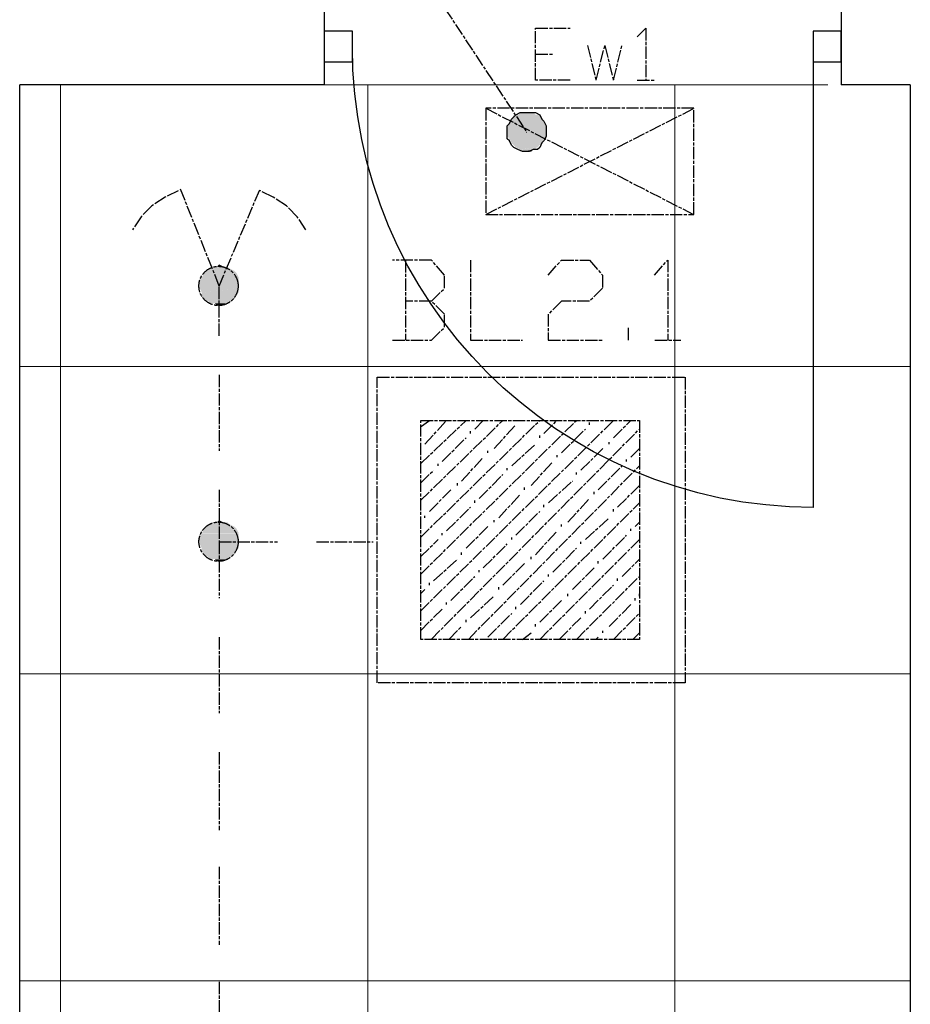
# Model space of a CAD drawing. Header units: millimetres. Extents: x -523 to 1404227, y -783705 to 1038705.
# Tile 449 of 508: x 893093 to 894833, y 221539 to 223463. Entities that reach past the tile are written whole.
import ezdxf

# ---------------------------------------------------------------- set-up
doc = ezdxf.new("R2010")
doc.units = ezdxf.units.MM
doc.linetypes.add('ACAD_ISO08W100', pattern=[36, 24, -3, 6, -3])
doc.layers.add('!!ELEKTRYKA', color=7, linetype='Continuous')

msp = doc.modelspace()

# ---------------------------------------------------------------- linework, layer by layer
at = {"layer": '!!ELEKTRYKA', "color": 252}
for p, q in [((893687.7, 223485.06), (893687.7, 223335.06)), ((894697.7, 223485.06), (894697.7, 223335.06)), ((893742.7, 223440.06), (893687.7, 223440.06)), ((893687.7, 223440.06), (893687.7, 223380.06)), ((893742.7, 223380.06), (893742.7, 223440.06)), ((894697.7, 223440.06), (894642.7, 223440.06)), ((894642.7, 223440.06), (894642.7, 223380.06)), ((894697.7, 223380.06), (894697.7, 223440.06)), ((893687.7, 223380.06), (893742.7, 223380.06)), ((894642.7, 223380.06), (894697.7, 223380.06)), ((893687.7, 223335.06), (893092.7, 223335.06)), ((893092.7, 223090.06), (893092.7, 223335.06)), ((894832.7, 223335.06), (894697.7, 223335.06)), ((894832.7, 223335.06), (894832.7, 217170.06)), ((893092.7, 221420.06), (893092.7, 223090.06))]:
    msp.add_line(p, q, dxfattribs=at)
at = {"layer": '!!ELEKTRYKA', "color": 252, "extrusion": (0, 0, -1)}
msp.add_line((894642.7, 223410.06), (894642.7, 222510.06), dxfattribs=at)
at = {"layer": '!!ELEKTRYKA', "color": 252, "lineweight": 15, "ltscale": 15}
for p, q in [((893172.7, 223335.06), (893172.7, 217385.06)), ((893687.7, 223335.06), (894671.59, 223335.06)), ((893772.7, 223335.06), (893772.7, 217385.06)), ((894372.7, 223335.06), (894372.7, 217385.06)), ((893092.7, 222785.06), (894832.7, 222785.06)), ((893092.7, 222185.06), (894832.7, 222185.06)), ((893092.7, 221585.06), (894832.7, 221585.06))]:
    msp.add_line(p, q, dxfattribs=at)
at = {"layer": '!!ELEKTRYKA', "color": 1, "linetype": 'ACAD_ISO08W100', "lineweight": -3}
for points in [[(893884.53, 223543.51), (894083.23, 223242.89)], [(894168.02, 223344.47), (894100.52, 223344.47), (894100.52, 223446.13), (894168.02, 223446.13)], [(894299.25, 223429.2), (894315.92, 223446.15), (894315.92, 223344.53)], [(894201.96, 223412.23), (894218.64, 223344.52), (894236.02, 223412.23), (894252.71, 223344.52), (894269.39, 223412.23)], [(894100.52, 223395.26), (894134.61, 223395.26)], [(894299.25, 223344.53), (894333.29, 223344.53)], [(894003.22, 223081.99), (894409.94, 223081.99), (894409.94, 223289.46), (894003.22, 223289.46), (894003.22, 223081.99), (894409.94, 223289.46)], [(894003.22, 223289.46), (894409.94, 223081.99)]]:
    msp.add_lwpolyline(points, dxfattribs=at)
msp.add_lwpolyline([(894108.67, 223213.26), (894104.49, 223209.02), (894096.14, 223209.02), (894087.78, 223204.84), (894079.43, 223204.84), (894075.25, 223204.84), (894066.2, 223209.02), (894057.85, 223213.26), (894053.67, 223217.51), (894049.49, 223226), (894045.31, 223230.18), (894045.31, 223238.67), (894045.31, 223247.17), (894045.31, 223255.59), (894049.49, 223259.84), (894053.67, 223268.33), (894057.85, 223272.58), (894062.02, 223276.76), (894070.38, 223281), (894079.43, 223281), (894087.78, 223281), (894091.96, 223281), (894100.31, 223281), (894108.67, 223276.76), (894112.84, 223268.33), (894117.02, 223264.08), (894121.2, 223255.59), (894121.2, 223247.17), (894121.2, 223242.92), (894121.2, 223234.43), (894117.02, 223226), (894112.84, 223221.76)], close=True, dxfattribs=at)
at = {"layer": '!!ELEKTRYKA', "color": 5, "linetype": 'ACAD_ISO08W100', "lineweight": -3}
for points in [[(893402.16, 223128.55), (893376.93, 223115.87), (893351.01, 223098.91), (893329.99, 223077.75), (893313.17, 223052.39)], [(893482.64, 222942.33), (893406.33, 223132.83)], [(893482.23, 222844.96), (893482.23, 222942.35), (893562.69, 223132.86)], [(893651.76, 223052.34), (893634.98, 223077.79), (893614.01, 223098.91), (893588.14, 223115.9), (893562.97, 223128.55)], [(893897.08, 222912.71), (893922.89, 222938.1), (893922.89, 222963.49), (893897.08, 222993.14), (893821.05, 222993.14)], [(893846.58, 222993.11), (893846.58, 222836.47)], [(893973.55, 222993.14), (893973.55, 222836.47), (894075.26, 222836.47)], [(894125.36, 222963.54), (894151.1, 222993.17), (894206.06, 222993.17), (894231.11, 222963.54), (894231.11, 222938.14), (894206.06, 222912.75), (894151.1, 222912.75), (894125.36, 222887.36), (894125.36, 222836.57), (894231.11, 222836.57)], [(894333.07, 222963.53), (894358.76, 222993.18), (894358.76, 222836.52)], [(893821.05, 222836.47), (893897.08, 222836.47), (893922.89, 222861.86), (893922.89, 222887.32), (893897.08, 222912.71), (893846.16, 222912.71)], [(894282, 222836.57), (894282, 222861.93)], [(894333.63, 222836.44), (894384.52, 222836.44)], [(893482.23, 222768.77), (893482.23, 222620.59)], [(893875.69, 222667.13), (893893.23, 222679.85)], [(893875.69, 222595.2), (893964.87, 222679.85)], [(893875.69, 222523.2), (894036.51, 222679.85)], [(893875.69, 222451.27), (894108.88, 222679.85)], [(893875.69, 222379.26), (894180.52, 222679.85)], [(893875.69, 222307.33), (894252.89, 222679.85)], [(893884.46, 222633.29), (893926.86, 222679.85)], [(893981.69, 222662.97), (893998.5, 222679.85)], [(894116.92, 222654.49), (894142.51, 222679.85)], [(894252.89, 222646.01), (894286.52, 222679.85)], [(893896.89, 222252.29), (894303.33, 222662.97)], [(893973.65, 222654.49), (893973.65, 222658.73)], [(894019.7, 222624.81), (894062.1, 222671.37)], [(894151.28, 222616.33), (894198.07, 222662.97)], [(894206.11, 222671.37), (894206.11, 222675.61)], [(893918.09, 222599.44), (893964.87, 222646.01)], [(894108.88, 222646.01), (894108.88, 222650.25)], [(894007.27, 222616.33), (894007.27, 222620.57)], [(894054.06, 222590.96), (894100.11, 222633.29)], [(894189.29, 222582.48), (894231.69, 222624.81)], [(894244.12, 222633.29), (894244.12, 222637.53)], [(894286.52, 222607.92), (894303.33, 222624.81)], [(893956.1, 222561.36), (893998.5, 222607.92)], [(894142.51, 222607.92), (894142.51, 222612.16)], [(894278.48, 222599.44), (894278.48, 222603.68)], [(893875.69, 222557.12), (893901.28, 222582.48)], [(893910.05, 222590.96), (893910.05, 222595.2)], [(893969.26, 222252.29), (894303.33, 222590.96)], [(894045.28, 222582.48), (894045.28, 222586.72)], [(894092.07, 222552.88), (894134.47, 222599.44)], [(894222.92, 222544.4), (894269.7, 222590.96)], [(893990.46, 222527.44), (894036.51, 222574)], [(894125.7, 222518.96), (894172.48, 222561.36)], [(894180.52, 222574), (894180.52, 222578.24)], [(893482.23, 222544.4), (893482.23, 222442.81), (893596.27, 222442.81)], [(893893.23, 222502.07), (893934.9, 222544.4)], [(893948.06, 222552.88), (893948.06, 222557.12)], [(894078.91, 222544.4), (894078.91, 222548.64)], [(894260.93, 222510.55), (894303.33, 222552.88)], [(893981.69, 222518.96), (893981.69, 222523.2)], [(894028.47, 222489.35), (894070.87, 222535.92)], [(894163.71, 222480.87), (894206.11, 222527.44)], [(894214.88, 222535.92), (894214.88, 222540.16)], [(893926.86, 222463.99), (893973.65, 222510.55)], [(894036.51, 222252.29), (894303.33, 222518.96)], [(894116.92, 222510.55), (894116.92, 222514.79)], [(894252.89, 222502.07), (894252.89, 222506.31)], [(893884.46, 222489.35), (893884.46, 222493.59)], [(894019.7, 222480.87), (894019.7, 222485.11)], [(894062.1, 222455.51), (894108.88, 222502.07)], [(894198.07, 222447.03), (894244.12, 222489.35)], [(893964.87, 222430.07), (894007.27, 222472.39)], [(894151.28, 222472.39), (894151.28, 222476.63)], [(894286.52, 222463.99), (894286.52, 222468.23)], [(894295.29, 222472.39), (894303.33, 222480.87)], [(893875.69, 222413.18), (893910.05, 222447.03)], [(893918.09, 222455.51), (893918.09, 222459.75)], [(894054.06, 222447.03), (894054.06, 222451.27)], [(894100.11, 222417.42), (894142.51, 222463.99)], [(894108.88, 222252.29), (894303.33, 222447.03)], [(894231.69, 222408.94), (894278.48, 222455.51)], [(893482.23, 222442.81), (893482.23, 222332.76)], [(893672.69, 222442.8), (893783.04, 222442.8)], [(893998.5, 222391.98), (894045.28, 222438.55)], [(894134.47, 222383.5), (894180.52, 222430.07)], [(894189.29, 222438.55), (894189.29, 222442.79)], [(893901.28, 222366.62), (893948.06, 222408.94)], [(893956.1, 222417.42), (893956.1, 222421.66)], [(894092.07, 222408.94), (894092.07, 222413.18)], [(894269.7, 222375.02), (894303.33, 222408.94)], [(894036.51, 222358.14), (894078.91, 222400.46)], [(894172.48, 222349.66), (894214.88, 222391.98)], [(894222.92, 222400.46), (894222.92, 222404.7)], [(893934.9, 222328.46), (893981.69, 222375.02)], [(893990.46, 222383.5), (893990.46, 222387.74)], [(894125.7, 222375.02), (894125.7, 222379.26)], [(894180.52, 222252.29), (894303.33, 222375.02)], [(894260.93, 222366.62), (894260.93, 222370.86)], [(893875.69, 222341.18), (893884.46, 222349.66)], [(893893.23, 222358.14), (893893.23, 222362.38)], [(894028.47, 222349.66), (894028.47, 222353.9)], [(894070.87, 222320.05), (894116.92, 222366.62)], [(894206.11, 222311.57), (894252.89, 222358.14)], [(893973.65, 222294.61), (894019.7, 222336.94)], [(894163.71, 222336.94), (894163.71, 222341.18)], [(894295.29, 222328.46), (894295.29, 222332.7)], [(894303.33, 222336.94), (894303.33, 222341.18)], [(893875.69, 222269.25), (893918.09, 222311.57)], [(893926.86, 222320.05), (893926.86, 222324.29)], [(894062.1, 222311.57), (894062.1, 222315.81)], [(894108.88, 222286.13), (894151.28, 222328.46)], [(894244.12, 222277.65), (894286.52, 222320.05)], [(894007.27, 222256.53), (894054.06, 222303.09)], [(894146.9, 222252.29), (894189.29, 222294.61)], [(894198.07, 222303.09), (894198.07, 222307.33)], [(894252.89, 222252.29), (894303.33, 222303.09)], [(893931.25, 222252.29), (893956.1, 222277.65)], [(893964.87, 222286.13), (893964.87, 222290.37)], [(894100.11, 222277.65), (894100.11, 222281.89)], [(893482.23, 222256.5), (893482.23, 222108.38)], [(894075.26, 222252.29), (894092.07, 222265.01)], [(894218.53, 222252.29), (894222.92, 222256.53)], [(894231.69, 222265.01), (894231.69, 222269.25)], [(894290.9, 222252.29), (894303.33, 222265.01)], [(893482.23, 222032.12), (893482.23, 221879.74)], [(893482.23, 221807.75), (893482.23, 221655.37)], [(893482.23, 221583.38), (893482.23, 221431)]]:
    msp.add_lwpolyline(points, dxfattribs=at)
for points in [[(893791.38, 222764.49), (894392.83, 222764.49), (894392.83, 222167.58), (893791.38, 222167.58)], [(893876.25, 222679.84), (894303.65, 222679.84), (894303.65, 222252.24), (893876.25, 222252.24)]]:
    msp.add_lwpolyline(points, close=True, dxfattribs=at)
for centre, radius in [((893481.16, 222942.56), 38.33), ((893481.16, 222942.56), 38.33), ((893481.22, 222442.98), 38.32), ((893481.22, 222442.98), 38.32)]:
    msp.add_circle(centre, radius, dxfattribs=at)
at = {"layer": '!!ELEKTRYKA', "color": 252, "extrusion": (0, 0, -1)}
msp.add_arc((-894642.7, 223410.06), 900, 270, 0, dxfattribs=at)
at = {"layer": '!!ELEKTRYKA', "color": 1, "linetype": 'ACAD_ISO08W100', "lineweight": -3}
for points in [[(894108.59, 223276.79), (894053.59, 223268.3), (894112.77, 223268.3)], [(894108.59, 223276.79), (894057.77, 223276.79), (894053.59, 223268.3)], [(894096.64, 223281.01), (894066.71, 223276.76), (894100.81, 223276.76)], [(894096.64, 223281.01), (894070.88, 223281.01), (894066.71, 223276.76)], [(894117.02, 223264.08), (894045.31, 223255.59), (894121.2, 223255.59)], [(894117.02, 223264.08), (894049.49, 223264.08), (894045.31, 223255.59)], [(894121.2, 223255.59), (894045.31, 223251.34), (894121.2, 223251.34)], [(894121.2, 223255.59), (894045.31, 223255.59), (894045.31, 223251.34)], [(894112.8, 223268.35), (894049.45, 223264.11), (894116.98, 223264.11)], [(894112.8, 223268.35), (894053.63, 223268.35), (894049.45, 223264.11)], [(894121.2, 223251.34), (894045.31, 223242.92), (894121.2, 223242.92)], [(894121.2, 223251.34), (894045.31, 223251.34), (894045.31, 223242.92)], [(894121.2, 223242.92), (894045.31, 223234.43), (894121.2, 223234.43)], [(894121.2, 223242.92), (894045.31, 223242.92), (894045.31, 223234.43)], [(894121.2, 223234.43), (894045.31, 223234.43), (894049.49, 223230.18)], [(894121.16, 223234.45), (894049.45, 223230.2), (894116.98, 223230.2)], [(894116.98, 223230.2), (894049.45, 223230.2), (894053.63, 223221.78)], [(894116.94, 223230.22), (894053.59, 223221.8), (894112.77, 223221.8)], [(894112.77, 223221.8), (894053.59, 223221.8), (894057.77, 223217.55)], [(894112.73, 223221.75), (894057.74, 223217.58), (894108.55, 223217.58)], [(894108.55, 223217.58), (894057.74, 223217.58), (894061.91, 223213.33)], [(894108.51, 223217.53), (894061.88, 223213.35), (894104.34, 223213.35)], [(894104.34, 223213.35), (894061.88, 223213.35), (894070.23, 223209.11)], [(894104.95, 223213.24), (894070.85, 223209.06), (894095.9, 223209.06)], [(894095.9, 223209.06), (894070.85, 223209.06), (894075.02, 223204.81)], [(894095.87, 223209.01), (894074.99, 223204.84), (894091.69, 223204.84)]]:
    msp.add_solid(points, dxfattribs=at)
at = {"layer": '!!ELEKTRYKA', "color": 5, "linetype": 'ACAD_ISO08W100', "lineweight": -3}
for points in [[(893482.29, 222984.64), (893478.09, 222980.44), (893490.69, 222980.44)], [(893516.3, 222967.75), (893448.42, 222959.28), (893520.5, 222959.28)], [(893516.3, 222967.75), (893452.62, 222967.75), (893448.42, 222959.28)], [(893512.04, 222971.99), (893452.56, 222967.72), (893516.24, 222967.72)], [(893512.04, 222971.99), (893456.76, 222971.99), (893452.56, 222967.72)], [(893503.59, 222976.22), (893456.7, 222972.02), (893511.98, 222972.02)], [(893503.59, 222976.22), (893460.9, 222976.22), (893456.7, 222972.02)], [(893498.63, 222980.46), (893460.84, 222976.26), (893502.83, 222976.26)], [(893498.63, 222980.46), (893469.24, 222980.46), (893460.84, 222976.26)], [(893520.57, 222959.24), (893444.28, 222955.05), (893520.57, 222955.05)], [(893520.57, 222959.24), (893448.48, 222959.24), (893444.28, 222955.05)], [(893520.57, 222955.05), (893444.28, 222946.58), (893520.57, 222946.58)], [(893520.57, 222955.05), (893444.28, 222955.05), (893444.28, 222946.58)], [(893520.57, 222946.58), (893444.28, 222938.11), (893520.57, 222938.11)], [(893520.57, 222946.58), (893444.28, 222946.58), (893444.28, 222938.11)], [(893520.57, 222938.11), (893444.28, 222938.11), (893448.48, 222929.64)], [(893520.5, 222938.08), (893448.42, 222929.61), (893520.5, 222929.61)], [(893520.5, 222929.61), (893448.42, 222925.41), (893516.3, 222925.41)], [(893520.5, 222929.61), (893448.42, 222929.61), (893448.42, 222925.41)], [(893516.3, 222925.41), (893448.42, 222925.41), (893452.62, 222916.94)], [(893516.24, 222925.45), (893452.56, 222916.98), (893512.04, 222916.98)], [(893512.04, 222916.98), (893452.56, 222916.98), (893460.96, 222912.71)], [(893511.92, 222916.99), (893460.84, 222912.72), (893507.73, 222912.72)], [(893507.73, 222912.72), (893460.84, 222912.72), (893465.04, 222908.52)], [(893506.97, 222912.76), (893464.98, 222908.49), (893498.57, 222908.49)], [(893494.94, 222908.48), (893473.95, 222908.48), (893478.15, 222904.21)], [(893494.88, 222908.45), (893478.09, 222904.25), (893486.49, 222904.25)], [(893482.29, 222485.15), (893478.09, 222480.88), (893490.69, 222480.88)], [(893516.3, 222468.2), (893448.42, 222459.73), (893520.5, 222459.73)], [(893516.3, 222468.2), (893452.62, 222468.2), (893448.42, 222459.73)], [(893512.04, 222472.46), (893452.56, 222468.19), (893516.24, 222468.19)], [(893512.04, 222472.46), (893456.76, 222472.46), (893452.56, 222468.19)], [(893503.59, 222476.71), (893456.7, 222472.44), (893511.98, 222472.44)], [(893503.59, 222476.71), (893460.9, 222476.71), (893456.7, 222472.44)], [(893498.63, 222480.89), (893460.84, 222476.69), (893502.83, 222476.69)], [(893498.63, 222480.89), (893469.24, 222480.89), (893460.84, 222476.69)], [(893520.57, 222459.68), (893444.28, 222451.21), (893520.57, 222451.21)], [(893520.57, 222459.68), (893448.48, 222459.68), (893444.28, 222451.21)], [(893520.57, 222451.21), (893444.28, 222447.01), (893520.57, 222447.01)], [(893520.57, 222451.21), (893444.28, 222451.21), (893444.28, 222447.01)], [(893520.57, 222447.01), (893444.28, 222438.54), (893520.57, 222438.54)], [(893520.57, 222447.01), (893444.28, 222447.01), (893444.28, 222438.54)], [(893520.57, 222438.54), (893444.28, 222438.54), (893448.48, 222430.07)], [(893520.5, 222438.53), (893448.42, 222430.06), (893520.5, 222430.06)], [(893520.5, 222430.06), (893448.42, 222425.86), (893516.3, 222425.86)], [(893520.5, 222430.06), (893448.42, 222430.06), (893448.42, 222425.86)], [(893516.3, 222425.86), (893448.42, 222425.86), (893452.62, 222417.39)], [(893516.24, 222425.85), (893452.56, 222417.38), (893512.04, 222417.38)], [(893512.04, 222417.38), (893452.56, 222417.38), (893460.96, 222413.18)], [(893511.92, 222417.42), (893460.84, 222413.15), (893507.73, 222413.15)], [(893507.73, 222413.15), (893460.84, 222413.15), (893465.04, 222408.96)], [(893506.97, 222413.21), (893464.98, 222408.94), (893498.57, 222408.94)], [(893494.94, 222408.9), (893473.95, 222408.9), (893478.15, 222404.7)], [(893494.88, 222408.89), (893478.09, 222404.69), (893486.49, 222404.69)]]:
    msp.add_solid(points, dxfattribs=at)

doc.saveas('drawing.dxf')
